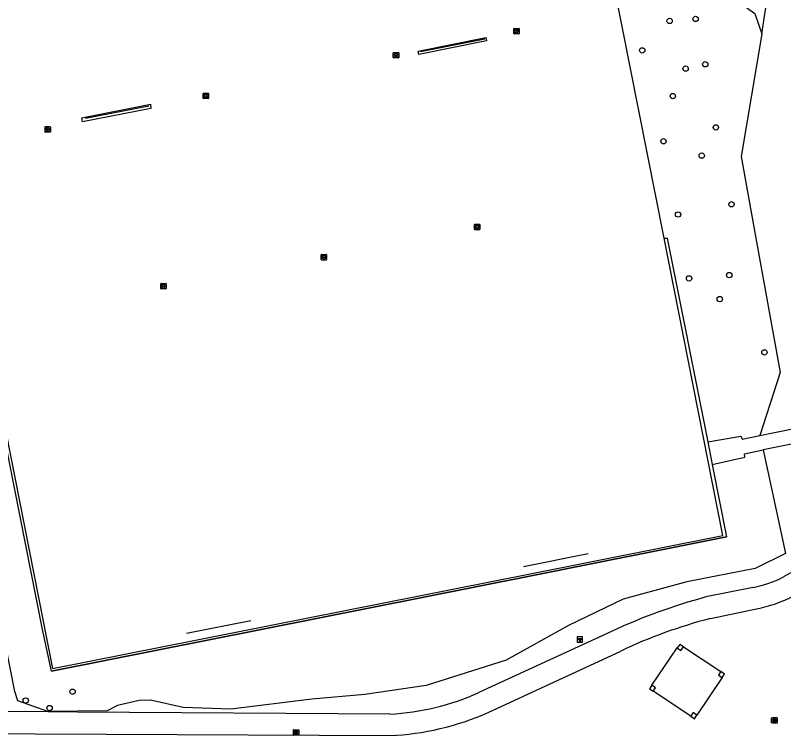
# Model space of a CAD drawing. Extents: x 160203 to 161526, y 379529 to 381797.
# Drawn here: x 160995.1 to 161135.9, y 379658.8 to 379790.9 of the extents above; entities that cross this region are included whole.
import ezdxf

# ---------------------------------------------------------------- set-up
doc = ezdxf.new("R2010")
doc.units = 0
for name, color, linetype in [('IMGEO_Boom', 7, 'Continuous'), ('IMGEO_Fietspad_open', 7, 'Continuous'), ('IMGEO_Gemengd_bos', 7, 'Continuous'), ('IMGEO_Grasland_overig', 7, 'Continuous'), ('IMGEO_Hectometerpaal', 7, 'Continuous'), ('IMGEO_Hek', 7, 'Continuous'), ('IMGEO_Hoogspanningsmast', 7, 'Continuous'), ('IMGEO_Loofbos', 7, 'Continuous'), ('IMGEO_Rioolput', 7, 'Continuous'), ('IMGEO_Voetpad_gesloten', 7, 'Continuous'), ('IMGEO_Voetpad_open', 7, 'Continuous'), ('IMGEO_Waterleidingput', 7, 'Continuous')]:
    doc.layers.add(name, color=color, linetype=linetype)

msp = doc.modelspace()

# ---------------------------------------------------------------- linework, layer by layer
at = {"layer": 'IMGEO_Boom'}
for centre in [(161119.77, 379790.22), (161115.02, 379789.84), (161110, 379784.46), (161121.55, 379781.91), (161117.95, 379781.12), (161115.61, 379776.08), (161123.48, 379770.33), (161113.89, 379767.79), (161120.89, 379765.15), (161126.36, 379756.24), (161116.56, 379754.36), (161118.57, 379742.65), (161125.95, 379743.25), (161124.21, 379738.85), (161132.39, 379729.09), (161005.56, 379666.88), (160996.96, 379665.27), (161001.34, 379663.88)]:
    msp.add_circle(centre, 0.489, dxfattribs=at)
at = {"layer": 'IMGEO_Fietspad_open'}
for points in [[(161138.36, 379689.25), (161135.92, 379687.91)], [(161130.36, 379685.98), (161121.65, 379684.24)], [(161122.49, 379680.3), (161130.97, 379682.05)], [(161104.34, 379677.91), (161080.01, 379666.7)], [(161081.72, 379663.05), (161106.07, 379674.33)], [(161063.74, 379662.75), (161006.45, 379663.11), (161000.99, 379663.16), (160976.37, 379663.39)], [(160976.32, 379659.23), (160998.67, 379659.17), (161063.76, 379658.82)]]:
    msp.add_lwpolyline(points, dxfattribs=at)
for centre, radius, start, end in [((161125.88, 379707.86), 22.33, 281.557, 296.6986), ((161149.03, 379582.52), 105.34, 105.0675, 115.1028), ((161125.87, 379707.64), 26.08, 281.274, 297.1318), ((161145.71, 379590.75), 92.51, 104.5406, 115.3768), ((161061.19, 379708.71), 46.03, 273.1814, 294.1375), ((161061.44, 379708.91), 50.14, 272.6494, 293.8583)]:
    msp.add_arc(centre, radius, start, end, dxfattribs=at)
at = {"layer": 'IMGEO_Gemengd_bos'}
msp.add_lwpolyline([(161131.91, 379787.48), (161132.57, 379791.88), (161133, 379794.19)], dxfattribs=at)
at = {"layer": 'IMGEO_Grasland_overig'}
for points in [[(160960.29, 379881.14), (160984.65, 379758.21), (161001.9, 379671.16), (161088.81, 379688.39), (161124.8, 379695.53), (161114.01, 379750)], [(161117.54, 379675.12), (161124.42, 379670.55)], [(161111.78, 379668.05), (161116.42, 379674.9)], [(161124.64, 379669.45), (161120.01, 379662.6)], [(161118.9, 379662.38), (161112, 379666.95)]]:
    msp.add_lwpolyline(points, dxfattribs=at)
at = {"layer": 'IMGEO_Hectometerpaal'}
for p, q in [((161098.07, 379676.85), (161098.07, 379676.01)), ((161098.07, 379676.85), (161098.07, 379676.01)), ((161098.99, 379676.93), (161098.15, 379676.93)), ((161098.99, 379676.93), (161098.15, 379676.93)), ((161099.07, 379676.02), (161099.07, 379676.86)), ((161099.07, 379676.02), (161099.07, 379676.86)), ((161098.16, 379675.93), (161099, 379675.93)), ((161098.16, 379675.93), (161099, 379675.93))]:
    msp.add_line(p, q, dxfattribs=at)
msp.add_lwpolyline([(161098.6, 379676.08), (161098.54, 379676.08), (161098.54, 379676.38), (161098.32, 379676.38), (161098.32, 379676.65), (161098.82, 379676.65), (161098.82, 379676.38), (161098.6, 379676.38), (161098.6, 379676.08)], dxfattribs=at)
for centre, start, end in [((161098.15, 379676.86), 92.4484, 184.2845), ((161098.15, 379676.86), 92.4484, 184.2845), ((161098.99, 379676.86), 2.4484, 94.2845), ((161098.99, 379676.86), 2.4484, 94.2845), ((161098.15, 379676.01), 182.4484, 274.2845), ((161098.15, 379676.01), 182.4484, 274.2845), ((161098.99, 379676.01), 272.4484, 4.2845), ((161098.99, 379676.01), 272.4484, 4.2845)]:
    msp.add_arc(centre, 0.0779, start, end, dxfattribs=at)
at = {"layer": 'IMGEO_Hek'}
for points in [[(161090.17, 379957.22), (161092.14, 379945.44), (161105.75, 379920.9), (161103.32, 379892.09), (161109.03, 379862.42), (161121.46, 379797.82), (161130.66, 379791.2), (161131.91, 379787.48)], [(161069.34, 379784.26), (161081.12, 379786.58)], [(161131.91, 379787.48), (161128.14, 379765.01), (161130.85, 379750), (161135.3, 379725.42), (161131.57, 379713.85)], [(161007.93, 379772.05), (161019.52, 379774.3)], [(161000, 379678.61), (160985.83, 379750)], [(161114.01, 379750), (161114.55, 379750)], [(161114.55, 379750), (161121.99, 379712.67)], [(161122.82, 379708.52), (161125.46, 379695.28)], [(161089.34, 379688.04), (161125.46, 379695.28)], [(161088.23, 379689.8), (161100.06, 379692.22)], [(161001.69, 379670.67), (161089.34, 379688.04)], [(161026.43, 379677.62), (161038.21, 379679.94)], [(161001.69, 379670.67), (161000, 379678.61)]]:
    msp.add_lwpolyline(points, dxfattribs=at)
at = {"layer": 'IMGEO_Hoogspanningsmast'}
for points in [[(161117.54, 379675.12), (161116.87, 379675.56), (161116.42, 379674.9)], [(161116.42, 379674.9), (161117.09, 379674.46), (161117.54, 379675.12)], [(161124.42, 379670.55), (161123.98, 379669.89), (161124.64, 379669.45)], [(161124.64, 379669.45), (161125.09, 379670.11), (161124.42, 379670.55)], [(161111.78, 379668.05), (161111.33, 379667.39), (161112, 379666.95)], [(161112, 379666.95), (161112.45, 379667.61), (161111.78, 379668.05)], [(161120.01, 379662.6), (161119.35, 379663.04), (161118.9, 379662.38)], [(161118.9, 379662.38), (161119.57, 379661.93), (161120.01, 379662.6)]]:
    msp.add_lwpolyline(points, dxfattribs=at)
at = {"layer": 'IMGEO_Loofbos'}
for points in [[(161114.01, 379750), (161089.29, 379874.82), (161088.06, 379883.66), (161097.99, 379885.6), (161095.06, 379898.6)], [(161122.82, 379708.52), (161125.46, 379695.28), (161089.34, 379688.04), (161001.69, 379670.67), (161000, 379678.61), (160985.83, 379750), (160984.11, 379758.57), (160973.15, 379813.39), (160960.04, 379879.9), (160959.92, 379880.51)], [(161136.23, 379692.23), (161130.68, 379689.47), (161118.14, 379687.03), (161106.5, 379683.85), (161096.48, 379679.04), (161085.04, 379672.67), (161070.4, 379668.01), (161059.14, 379666.39), (161049.4, 379665.53), (161034.57, 379663.65), (161025.83, 379663.99), (161019.86, 379665.34), (161017.76, 379665.27), (161013.76, 379664.34), (161011.91, 379663.38), (161000.99, 379663.27), (160995.51, 379665.23), (160994.95, 379666.91), (160953.02, 379879)], [(161121.46, 379797.84), (161121.46, 379797.82), (161130.66, 379791.2), (161131.91, 379787.48)], [(161131.91, 379787.48), (161128.14, 379765.01), (161130.85, 379750), (161135.3, 379725.42), (161131.57, 379713.85)], [(161114.01, 379750), (161114.55, 379750), (161121.99, 379712.67)], [(161132.14, 379711.19), (161136.23, 379692.23)]]:
    msp.add_lwpolyline(points, dxfattribs=at)
at = {"layer": 'IMGEO_Rioolput'}
for p, q in [((161133.72, 379661.19), (161133.72, 379662.05)), ((161133.8, 379662.12), (161134.65, 379662.12)), ((161134.65, 379661.12), (161133.8, 379661.12)), ((161134.21, 379661.9), (161134.24, 379661.9)), ((161134.23, 379661.34), (161134.21, 379661.34)), ((161134.73, 379662.05), (161134.73, 379661.19)), ((161046.03, 379658.97), (161046.03, 379659.82)), ((161046.1, 379659.89), (161046.95, 379659.89)), ((161046.51, 379659.67), (161046.54, 379659.67)), ((161047.03, 379659.82), (161047.03, 379658.97)), ((161046.95, 379658.89), (161046.1, 379658.89)), ((161046.54, 379659.11), (161046.51, 379659.11))]:
    msp.add_line(p, q, dxfattribs=at)
for points in [[(161133.72, 379661.19), (161133.72, 379662.05)], [(161133.8, 379662.12), (161134.65, 379662.12)], [(161134.65, 379661.12), (161133.8, 379661.12)], [(161134.31, 379661.82), (161134.06, 379661.82), (161134.06, 379661.42)], [(161134.06, 379661.42), (161134.19, 379661.42), (161134.19, 379661.58), (161134.2, 379661.58)], [(161134.24, 379661.74), (161134.19, 379661.74), (161134.19, 379661.66)], [(161134.19, 379661.66), (161134.24, 379661.66)], [(161134.24, 379661.55), (161134.31, 379661.42), (161134.45, 379661.42), (161134.39, 379661.55)], [(161134.73, 379662.05), (161134.73, 379661.19)], [(161046.03, 379658.97), (161046.03, 379659.82)], [(161046.1, 379659.89), (161046.95, 379659.89)], [(161046.61, 379659.59), (161046.36, 379659.59), (161046.36, 379659.19)], [(161046.54, 379659.51), (161046.49, 379659.51), (161046.49, 379659.43)], [(161047.03, 379659.82), (161047.03, 379658.97)], [(161046.95, 379658.89), (161046.1, 379658.89)], [(161046.36, 379659.19), (161046.49, 379659.19), (161046.49, 379659.36), (161046.5, 379659.36)], [(161046.49, 379659.43), (161046.54, 379659.43)], [(161046.54, 379659.33), (161046.62, 379659.19), (161046.75, 379659.19), (161046.69, 379659.32)]]:
    msp.add_lwpolyline(points, dxfattribs=at)
for centre, radius, start, end in [((161133.8, 379662.04), 0.0765, 91.552, 178.448), ((161133.8, 379662.04), 0.0765, 91.552, 178.448), ((161133.8, 379661.2), 0.0765, 181.552, 268.448), ((161133.8, 379661.2), 0.0765, 181.552, 268.448), ((161134.19, 379661.53), 0.0533, 26.0293, 88.6989), ((161134.24, 379661.64), 0.0964, 77.0061, 93.1865), ((161134.22, 379661.85), 0.19, 274.7715, 282.9687), ((161134.26, 379661.7), 0.0378, 276.6634, 79.6772), ((161134.31, 379661.71), 0.109, 350.3612, 89.416), ((161134.31, 379661.71), 0.112, 277.5842, 350.9817), ((161134.29, 379661.49), 0.108, 29.5134, 73.7905), ((161134.65, 379662.04), 0.0765, 1.552, 88.448), ((161134.65, 379662.04), 0.0765, 1.552, 88.448), ((161134.65, 379661.2), 0.0765, 271.552, 358.448), ((161134.65, 379661.2), 0.0765, 271.552, 358.448), ((161046.1, 379659.82), 0.0765, 91.552, 178.448), ((161046.1, 379659.82), 0.0765, 91.552, 178.448), ((161046.55, 379659.42), 0.0964, 77.0061, 93.1865), ((161046.56, 379659.47), 0.0378, 276.6634, 79.6772), ((161046.61, 379659.48), 0.109, 350.3612, 89.416), ((161046.61, 379659.48), 0.112, 277.5842, 350.9817), ((161046.95, 379659.82), 0.0765, 1.552, 88.448), ((161046.95, 379659.82), 0.0765, 1.552, 88.448), ((161046.1, 379658.97), 0.0765, 181.552, 268.448), ((161046.1, 379658.97), 0.0765, 181.552, 268.448), ((161046.5, 379659.3), 0.0533, 26.0293, 88.6989), ((161046.52, 379659.62), 0.19, 274.7715, 282.9687), ((161046.6, 379659.27), 0.108, 29.5134, 73.7905), ((161046.95, 379658.97), 0.0765, 271.552, 358.448), ((161046.95, 379658.97), 0.0765, 271.552, 358.448)]:
    msp.add_arc(centre, radius, start, end, dxfattribs=at)
for centre, major_axis, ratio, start_param, end_param in [((161134.21, 379661.62), (-0.387, 0.002), 0.722429, 4.712389, 7.853982), ((161134.24, 379661.62), (-0.39, 0.002), 0.717154, 1.570796, 4.712389), ((161046.51, 379659.39), (-0.387, 0.002), 0.722429, 4.712389, 7.853982), ((161046.54, 379659.39), (-0.39, 0.002), 0.717154, 1.570796, 4.712389)]:
    msp.add_ellipse(centre, major_axis=major_axis, ratio=ratio, start_param=start_param, end_param=end_param, dxfattribs=at)
at = {"layer": 'IMGEO_Voetpad_gesloten'}
msp.add_lwpolyline([(161081.33, 379786.81), (161081.43, 379786.2), (161069.06, 379783.71), (161068.92, 379784.29), (161081.33, 379786.81)], dxfattribs=at)
at = {"layer": 'IMGEO_Voetpad_open'}
for points in [[(161019.87, 379774.57), (161019.93, 379773.78), (161007.37, 379771.37), (161007.23, 379772.09), (161019.87, 379774.57)], [(161131.57, 379713.85), (161144.16, 379716.43), (161150.7, 379717.23), (161157.73, 379717.37), (161166.24, 379714.24)], [(161152.82, 379715.35), (161132.14, 379711.19)], [(161121.99, 379712.67), (161128.06, 379713.72), (161128.29, 379713.18), (161131.57, 379713.85)], [(161121.99, 379712.67), (161122.82, 379708.52)], [(161122.82, 379708.52), (161128.81, 379709.89), (161128.76, 379710.51), (161132.14, 379711.19)]]:
    msp.add_lwpolyline(points, dxfattribs=at)
at = {"layer": 'IMGEO_Waterleidingput'}
for p, q in [((161086.43, 379787.57), (161086.43, 379788.42)), ((161086.5, 379788.49), (161087.35, 379788.49)), ((161086.68, 379787.99), (161086.68, 379788)), ((161087.12, 379787.95), (161086.72, 379787.95)), ((161086.73, 379788.04), (161087.13, 379788.04)), ((161086.91, 379788.27), (161086.94, 379788.27)), ((161086.94, 379787.71), (161086.91, 379787.71)), ((161087.17, 379788), (161087.17, 379787.99)), ((161087.43, 379788.42), (161087.43, 379787.57)), ((161087.35, 379787.49), (161086.5, 379787.49)), ((161064.34, 379783.13), (161064.34, 379783.99)), ((161064.42, 379784.06), (161065.27, 379784.06)), ((161064.6, 379783.55), (161064.6, 379783.57)), ((161064.64, 379783.6), (161065.04, 379783.6)), ((161065.04, 379783.52), (161064.64, 379783.52)), ((161064.83, 379783.84), (161064.85, 379783.84)), ((161065.08, 379783.57), (161065.08, 379783.55)), ((161065.34, 379783.99), (161065.34, 379783.13)), ((161065.27, 379783.06), (161064.42, 379783.06)), ((161064.85, 379783.28), (161064.83, 379783.28)), ((161029.49, 379775.67), (161029.49, 379776.52)), ((161029.56, 379776.6), (161030.42, 379776.6)), ((161029.98, 379776.38), (161030, 379776.38)), ((161030.49, 379776.52), (161030.49, 379775.67)), ((161030.42, 379775.6), (161029.56, 379775.6)), ((161029.75, 379776.09), (161029.75, 379776.1)), ((161029.79, 379776.14), (161030.19, 379776.14)), ((161030.18, 379776.05), (161029.79, 379776.05)), ((161030, 379775.82), (161029.97, 379775.82)), ((161030.23, 379776.1), (161030.23, 379776.09)), ((161000.5, 379769.54), (161000.5, 379770.39)), ((161000.57, 379770.47), (161001.42, 379770.47)), ((161001.42, 379769.47), (161000.57, 379769.47)), ((161000.75, 379769.96), (161000.75, 379769.97)), ((161001.19, 379769.92), (161000.79, 379769.92)), ((161000.8, 379770.01), (161001.19, 379770.01)), ((161000.98, 379770.25), (161001.01, 379770.25)), ((161001.01, 379769.69), (161000.98, 379769.69)), ((161001.24, 379769.97), (161001.24, 379769.96)), ((161001.5, 379770.39), (161001.5, 379769.54)), ((161079.22, 379751.65), (161079.22, 379752.5)), ((161079.29, 379752.58), (161080.15, 379752.58)), ((161080.22, 379752.5), (161080.22, 379751.65)), ((161080.15, 379751.58), (161079.29, 379751.58)), ((161079.48, 379752.07), (161079.48, 379752.08)), ((161079.52, 379752.12), (161079.92, 379752.12)), ((161079.92, 379752.03), (161079.52, 379752.03)), ((161079.71, 379752.36), (161079.73, 379752.36)), ((161079.73, 379751.8), (161079.71, 379751.8)), ((161079.96, 379752.08), (161079.96, 379752.07)), ((161051.11, 379746.1), (161051.11, 379746.95)), ((161051.18, 379747.02), (161052.04, 379747.02)), ((161051.6, 379746.8), (161051.62, 379746.8)), ((161052.11, 379746.95), (161052.11, 379746.1)), ((161052.04, 379746.02), (161051.18, 379746.02)), ((161051.37, 379746.52), (161051.37, 379746.53)), ((161051.41, 379746.57), (161051.81, 379746.57)), ((161051.81, 379746.48), (161051.41, 379746.48)), ((161051.62, 379746.24), (161051.6, 379746.24)), ((161051.85, 379746.53), (161051.85, 379746.52)), ((161021.71, 379740.79), (161021.71, 379741.65)), ((161021.79, 379741.72), (161022.64, 379741.72)), ((161021.97, 379741.21), (161021.97, 379741.23)), ((161022.41, 379741.18), (161022.01, 379741.18)), ((161022.02, 379741.26), (161022.41, 379741.26)), ((161022.2, 379741.5), (161022.23, 379741.5)), ((161022.46, 379741.23), (161022.46, 379741.21)), ((161022.71, 379741.65), (161022.71, 379740.79)), ((161022.64, 379740.72), (161021.79, 379740.72)), ((161022.22, 379740.94), (161022.2, 379740.94))]:
    msp.add_line(p, q, dxfattribs=at)
for points in [[(161086.43, 379787.57), (161086.43, 379788.42)], [(161086.5, 379788.49), (161087.35, 379788.49)], [(161087.43, 379788.42), (161087.43, 379787.57)], [(161087.35, 379787.49), (161086.5, 379787.49)], [(161064.34, 379783.13), (161064.34, 379783.99)], [(161064.42, 379784.06), (161065.27, 379784.06)], [(161065.34, 379783.99), (161065.34, 379783.13)], [(161065.27, 379783.06), (161064.42, 379783.06)], [(161029.49, 379775.67), (161029.49, 379776.52)], [(161029.56, 379776.6), (161030.42, 379776.6)], [(161030.49, 379776.52), (161030.49, 379775.67)], [(161030.42, 379775.6), (161029.56, 379775.6)], [(161000.5, 379769.54), (161000.5, 379770.39)], [(161000.57, 379770.47), (161001.42, 379770.47)], [(161001.42, 379769.47), (161000.57, 379769.47)], [(161001.5, 379770.39), (161001.5, 379769.54)], [(161079.22, 379751.65), (161079.22, 379752.5)], [(161079.29, 379752.58), (161080.15, 379752.58)], [(161080.22, 379752.5), (161080.22, 379751.65)], [(161080.15, 379751.58), (161079.29, 379751.58)], [(161051.11, 379746.1), (161051.11, 379746.95)], [(161051.18, 379747.02), (161052.04, 379747.02)], [(161052.11, 379746.95), (161052.11, 379746.1)], [(161052.04, 379746.02), (161051.18, 379746.02)], [(161021.71, 379740.79), (161021.71, 379741.65)], [(161021.79, 379741.72), (161022.64, 379741.72)], [(161022.71, 379741.65), (161022.71, 379740.79)], [(161022.64, 379740.72), (161021.79, 379740.72)]]:
    msp.add_lwpolyline(points, dxfattribs=at)
for centre, radius, start, end in [((161086.5, 379788.42), 0.0765, 91.552, 178.448), ((161086.5, 379788.42), 0.0765, 91.552, 178.448), ((161086.73, 379788), 0.0403, 85.8775, 175.7526), ((161086.72, 379787.99), 0.0366, 178.938, 274.7102), ((161087.13, 379787.99), 0.043, 264.8664, 352.4533), ((161087.13, 379788), 0.0386, 1.7309, 96.639), ((161087.35, 379788.42), 0.0765, 1.552, 88.448), ((161087.35, 379788.42), 0.0765, 1.552, 88.448), ((161086.5, 379787.57), 0.0765, 181.552, 268.448), ((161086.5, 379787.57), 0.0765, 181.552, 268.448), ((161087.35, 379787.57), 0.0765, 271.552, 358.448), ((161087.35, 379787.57), 0.0765, 271.552, 358.448), ((161064.42, 379783.99), 0.0765, 91.552, 178.448), ((161064.42, 379783.99), 0.0765, 91.552, 178.448), ((161064.64, 379783.56), 0.0403, 85.8775, 175.7526), ((161064.64, 379783.55), 0.0366, 178.938, 274.7102), ((161065.05, 379783.57), 0.0386, 1.7309, 96.639), ((161065.04, 379783.56), 0.043, 264.8664, 352.4533), ((161065.27, 379783.99), 0.0765, 1.552, 88.448), ((161065.27, 379783.99), 0.0765, 1.552, 88.448), ((161064.42, 379783.14), 0.0765, 181.552, 268.448), ((161064.42, 379783.14), 0.0765, 181.552, 268.448), ((161065.27, 379783.14), 0.0765, 271.552, 358.448), ((161065.27, 379783.14), 0.0765, 271.552, 358.448), ((161029.56, 379776.52), 0.0765, 91.552, 178.448), ((161029.56, 379776.52), 0.0765, 91.552, 178.448), ((161030.41, 379776.52), 0.0765, 1.552, 88.448), ((161030.41, 379776.52), 0.0765, 1.552, 88.448), ((161029.56, 379775.67), 0.0765, 181.552, 268.448), ((161029.56, 379775.67), 0.0765, 181.552, 268.448), ((161029.79, 379776.1), 0.0403, 85.8775, 175.7526), ((161029.78, 379776.09), 0.0366, 178.938, 274.7102), ((161030.19, 379776.1), 0.043, 264.8664, 352.4533), ((161030.19, 379776.1), 0.0386, 1.7309, 96.639), ((161030.41, 379775.67), 0.0765, 271.552, 358.448), ((161030.41, 379775.67), 0.0765, 271.552, 358.448), ((161000.57, 379770.39), 0.0765, 91.552, 178.448), ((161000.57, 379770.39), 0.0765, 91.552, 178.448), ((161000.57, 379769.54), 0.0765, 181.552, 268.448), ((161000.57, 379769.54), 0.0765, 181.552, 268.448), ((161000.79, 379769.97), 0.0403, 85.8775, 175.7526), ((161000.79, 379769.96), 0.0366, 178.938, 274.7102), ((161001.2, 379769.97), 0.0386, 1.7309, 96.639), ((161001.2, 379769.97), 0.043, 264.8664, 352.4533), ((161001.42, 379770.39), 0.0765, 1.552, 88.448), ((161001.42, 379770.39), 0.0765, 1.552, 88.448), ((161001.42, 379769.54), 0.0765, 271.552, 358.448), ((161001.42, 379769.54), 0.0765, 271.552, 358.448), ((161079.3, 379752.5), 0.0765, 91.552, 178.448), ((161079.3, 379752.5), 0.0765, 91.552, 178.448), ((161080.14, 379752.5), 0.0765, 1.552, 88.448), ((161080.14, 379752.5), 0.0765, 1.552, 88.448), ((161079.3, 379751.65), 0.0765, 181.552, 268.448), ((161079.3, 379751.65), 0.0765, 181.552, 268.448), ((161079.52, 379752.08), 0.0403, 85.8775, 175.7526), ((161079.52, 379752.07), 0.0366, 178.938, 274.7102), ((161079.92, 379752.08), 0.0386, 1.7309, 96.639), ((161079.92, 379752.08), 0.043, 264.8664, 352.4533), ((161080.14, 379751.65), 0.0765, 271.552, 358.448), ((161080.14, 379751.65), 0.0765, 271.552, 358.448), ((161051.19, 379746.95), 0.0765, 91.552, 178.448), ((161051.19, 379746.95), 0.0765, 91.552, 178.448), ((161052.03, 379746.95), 0.0765, 1.552, 88.448), ((161052.03, 379746.95), 0.0765, 1.552, 88.448), ((161051.19, 379746.1), 0.0765, 181.552, 268.448), ((161051.19, 379746.1), 0.0765, 181.552, 268.448), ((161051.41, 379746.53), 0.0403, 85.8775, 175.7526), ((161051.41, 379746.52), 0.0366, 178.938, 274.7102), ((161051.81, 379746.53), 0.0386, 1.7309, 96.639), ((161051.81, 379746.52), 0.043, 264.8664, 352.4533), ((161052.03, 379746.1), 0.0765, 271.552, 358.448), ((161052.03, 379746.1), 0.0765, 271.552, 358.448), ((161021.79, 379741.64), 0.0765, 91.552, 178.448), ((161021.79, 379741.64), 0.0765, 91.552, 178.448), ((161022.01, 379741.22), 0.0403, 85.8775, 175.7526), ((161022.01, 379741.21), 0.0366, 178.938, 274.7102), ((161022.42, 379741.22), 0.0386, 1.7309, 96.639), ((161022.41, 379741.22), 0.043, 264.8664, 352.4533), ((161022.64, 379741.64), 0.0765, 1.552, 88.448), ((161022.64, 379741.64), 0.0765, 1.552, 88.448), ((161021.79, 379740.8), 0.0765, 181.552, 268.448), ((161021.79, 379740.8), 0.0765, 181.552, 268.448), ((161022.64, 379740.8), 0.0765, 271.552, 358.448), ((161022.64, 379740.8), 0.0765, 271.552, 358.448)]:
    msp.add_arc(centre, radius, start, end, dxfattribs=at)
for centre, major_axis, ratio, start_param, end_param in [((161086.91, 379787.99), (-0.387, 0.002), 0.722429, 4.712389, 7.853982), ((161086.94, 379787.99), (-0.39, 0.002), 0.717154, 1.570796, 4.712389), ((161064.83, 379783.56), (-0.387, 0.002), 0.722429, 4.712389, 7.853982), ((161064.85, 379783.56), (-0.39, 0.002), 0.717154, 1.570796, 4.712389), ((161029.98, 379776.1), (-0.387, 0.002), 0.722429, 4.712389, 7.853982), ((161030, 379776.1), (-0.39, 0.002), 0.717154, 1.570796, 4.712389), ((161000.98, 379769.97), (-0.387, 0.002), 0.722429, 4.712389, 7.853982), ((161001.01, 379769.97), (-0.39, 0.002), 0.717154, 1.570796, 4.712389), ((161079.71, 379752.08), (-0.387, 0.002), 0.722429, 4.712389, 7.853982), ((161079.73, 379752.08), (-0.39, 0.002), 0.717154, 1.570796, 4.712389), ((161051.6, 379746.52), (-0.387, 0.002), 0.722429, 4.712389, 7.853982), ((161051.62, 379746.52), (-0.39, 0.002), 0.717154, 1.570796, 4.712389), ((161022.2, 379741.22), (-0.387, 0.002), 0.722429, 4.712389, 7.853982), ((161022.22, 379741.22), (-0.39, 0.002), 0.717154, 1.570796, 4.712389)]:
    msp.add_ellipse(centre, major_axis=major_axis, ratio=ratio, start_param=start_param, end_param=end_param, dxfattribs=at)

doc.saveas('drawing.dxf')
